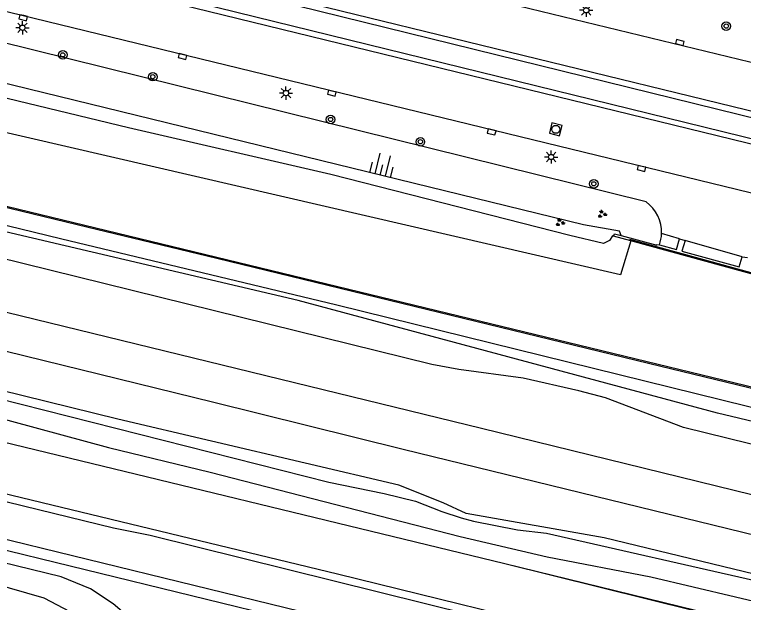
# Model space of a CAD drawing. Extents: x 125000 to 129004, y 397500 to 399008.
# Drawn here: x 126672.9 to 126741.5, y 398605.2 to 398660.6 of the extents above; entities that cross this region are included whole.
import ezdxf

# ---------------------------------------------------------------- set-up
doc = ezdxf.new("R2010")
doc.units = 0
for name, color, linetype in [('gg-afsc-hekwerk', 7, 'Continuous'), ('gg-aspt-spoorlijn', 7, 'Continuous'), ('gg-knt-BGT kruinlijn', 7, 'Continuous'), ('gg-knt-bovenkant onderkant talud', 7, 'Continuous'), ('gg-knt-verharding', 7, 'Continuous'), ('gg-kntw-beschoeiing', 7, 'Continuous'), ('gg-kntw-bovenkant insteek waterloop', 7, 'Continuous'), ('gg-kntw-waterlijn', 7, 'Continuous'), ('gg-kwrk-kunstwerk', 7, 'Continuous'), ('gt-grn-groengrens', 7, 'Continuous'), ('gt-symb-boom', 7, 'Continuous'), ('gt-symb-groenvak', 7, 'Continuous'), ('gt-symb-kolk', 7, 'Continuous'), ('gt-symb-lichtmast', 7, 'Continuous'), ('gt-symb-rioolschacht', 7, 'Continuous'), ('gt-symb-talud symbool', 7, 'Continuous'), ('gx-grn-maaiveld', 7, 'Continuous')]:
    doc.layers.add(name, color=color, linetype=linetype)

# ---------------------------------------------------------------- blocks, each defined once
blk = doc.blocks.new('gt0-LMAST')
at = {"layer": 'gt-symb-lichtmast'}
for p, q in [((-0.182, 0.173), (-0.447, 0.438)), ((-0.005, 0.246), (-0.005, 0.621)), ((0.172, 0.173), (0.437, 0.438)), ((-0.255, -0.004), (-0.63, -0.004)), ((-0.182, -0.181), (-0.447, -0.446)), ((-0.005, -0.254), (-0.005, -0.629)), ((0.437, -0.446), (0.172, -0.181)), ((0.245, -0.004), (0.62, -0.004))]:
    blk.add_line(p, q, dxfattribs=at)
blk.add_circle((-0.005, -0.004), 0.25, dxfattribs=at)
blk = doc.blocks.new('gt0-KOLK')
at = {"layer": 'gt-symb-kolk'}
blk.add_lwpolyline([(0, 0), (0.375, 0), (0.375, 0.4), (-0.375, 0.4), (-0.375, 0), (0, 0)], dxfattribs=at)
blk = doc.blocks.new('gt0-BOOM')
at = {"layer": 'gt-symb-boom'}
for radius in [0.4, 0.2]:
    blk.add_circle((0, 0), radius, dxfattribs=at)
blk = doc.blocks.new('gt0-TALUD_1')
at = {"layer": 'gt-symb-talud symbool'}
for p, q in [((-1, -1), (-1, 0)), ((-0.5, -2), (-0.5, 0)), ((0, -1), (0, 0)), ((0.5, -2), (0.5, 0)), ((1, -1), (1, 0))]:
    blk.add_line(p, q, dxfattribs=at)
blk = doc.blocks.new('gt0-RS')
at = {"layer": 'gt-symb-rioolschacht'}
blk.add_lwpolyline([(-0.5, -0.5), (0.5, -0.5), (0.5, 0.5), (-0.5, 0.5)], close=True, dxfattribs=at)
blk.add_circle((0, 0), 0.375, dxfattribs=at)
blk = doc.blocks.new('gt0-GRVAK')
at = {"layer": 'gt-symb-groenvak'}
for p, q in [((-0.11, 0.189), (-0.228, 0.24)), ((-0.182, 0.153), (0.088, 0.153)), ((-0.091, 0.211), (-0.156, 0.322)), ((-0.047, 0.214), (-0.047, 0.393)), ((-0.004, 0.211), (0.061, 0.322)), ((0.015, 0.189), (0.133, 0.24)), ((0.262, -0.052), (0.197, 0.059)), ((0.305, -0.049), (0.305, 0.13)), ((0.349, -0.052), (0.414, 0.059)), ((-0.245, -0.228), (-0.363, -0.177)), ((-0.318, -0.264), (-0.047, -0.264)), ((-0.226, -0.206), (-0.291, -0.095)), ((-0.183, -0.203), (-0.183, -0.024)), ((-0.139, -0.206), (-0.074, -0.095)), ((-0.12, -0.228), (-0.002, -0.177)), ((0.243, -0.074), (0.125, -0.023)), ((0.17, -0.11), (0.441, -0.11)), ((0.368, -0.074), (0.486, -0.023))]:
    blk.add_line(p, q, dxfattribs=at)

msp = doc.modelspace()

# ---------------------------------------------------------------- linework, layer by layer
at = {"layer": 'gg-afsc-hekwerk'}
for points in [[(126908.682, 398585.125), (126856.586, 398597.634), (126827.135, 398604.767), (126787.714, 398614.331), (126733.698, 398627.441), (126691.929, 398637.587), (126679.678, 398640.546), (126655.053, 398646.523), (126637.868, 398650.63), (126610.866, 398657.208), (126596.097, 398660.814), (126583.85, 398663.768), (126576.511, 398665.578), (126515.106, 398680.471), (126478.281, 398689.433), (126382.649, 398712.624)], [(126945.191, 398578.865), (126941.155, 398577.304), (126856.586, 398597.634), (126827.135, 398604.767), (126787.714, 398614.331), (126733.698, 398627.441), (126691.929, 398637.587), (126679.678, 398640.546), (126655.053, 398646.523), (126637.868, 398650.63), (126610.866, 398657.208), (126596.097, 398660.814), (126583.85, 398663.768), (126576.511, 398665.578), (126515.106, 398680.471), (126478.281, 398689.433), (126382.649, 398712.624)], [(126940.304, 398557.446), (126936.567, 398555.946), (126917.248, 398560.73), (126904.597, 398563.825), (126899.09, 398565.16), (126880.395, 398569.39), (126871.244, 398571.606), (126843.113, 398578.463), (126834.208, 398580.63), (126815.394, 398585.233), (126798.941, 398589.25), (126780.443, 398593.783), (126766.856, 398597.149), (126719.035, 398608.855), (126669.566, 398620.853), (126627.707, 398631.15), (126610.862, 398635.296), (126560.721, 398647.519), (126548.679, 398650.481), (126533.314, 398654.267), (126513.26, 398659.192), (126493.962, 398663.952), (126437.616, 398677.701), (126422.794, 398681.33)]]:
    msp.add_lwpolyline(points, dxfattribs=at)
at = {"layer": 'gg-aspt-spoorlijn'}
for points in [[(126178.191, 398753.482), (126243.646, 398737.457), (126261.198, 398733.101), (126493.406, 398676.338), (126551.442, 398662.053), (126716.835, 398621.637), (126769.514, 398608.681), (126782.186, 398605.654), (126808.742, 398599.06), (126873.678, 398583.156), (126950.767, 398564.393)], [(126177.482, 398749.914), (126237.61, 398735.207), (126282.856, 398724.218), (126424.134, 398689.529), (126477.102, 398676.62), (126493.227, 398672.592), (126610.16, 398643.995), (126627.72, 398639.762), (126691.525, 398624.102), (126709.464, 398619.631), (126949.829, 398560.886)]]:
    msp.add_lwpolyline(points, dxfattribs=at)
at = {"layer": 'gg-knt-BGT kruinlijn'}
for p, q in [((126726.433, 398640.765), (126604.953, 398670.505)), ((126683.609, 398649.911), (126667.929, 398653.707)), ((126702.638, 398645.502), (126683.609, 398649.911)), ((126725.152, 398639.755), (126702.638, 398645.502)), ((126728.316, 398639.025), (126725.152, 398639.755)), ((126729.151, 398639.734), (126728.867, 398639.302)), ((126728.867, 398639.302), (126728.316, 398639.025)), ((126667.998, 398625.271), (126702.456, 398616.525)), ((126702.456, 398616.525), (126707.665, 398615.474)), ((126707.665, 398615.474), (126710.616, 398614.763)), ((126710.616, 398614.763), (126713.091, 398613.769)), ((126713.091, 398613.769), (126714.911, 398613.171)), ((126714.911, 398613.171), (126716.079, 398612.879)), ((126716.079, 398612.879), (126720.204, 398612.043)), ((126720.204, 398612.043), (126722.943, 398611.724)), ((126722.943, 398611.724), (126746.15, 398606.473))]:
    msp.add_line(p, q, dxfattribs=at)
msp.add_lwpolyline([(126729.985, 398639.757), (126729.816, 398640.176), (126726.433, 398640.765)], dxfattribs=at)
at = {"layer": 'gg-knt-bovenkant onderkant talud'}
msp.add_line((126732.32, 398642.95), (126603.685, 398674.802), dxfattribs=at)
for centre, radius, start, end in [((126730.214, 398640.072), 3.566, 357.94092, 53.80863), ((126730.223, 398640.068), 3.557, 340.59044, 358.00028)]:
    msp.add_arc(centre, radius, start, end, dxfattribs=at)
at = {"layer": 'gg-knt-verharding'}
for p, q in [((126622.017, 398685.46), (126801.181, 398641.683)), ((126914.975, 398609.236), (126626.946, 398679.652)), ((126914.285, 398606.278), (126626.325, 398676.72))]:
    msp.add_line(p, q, dxfattribs=at)
msp.add_lwpolyline([(126743.275, 398643.503), (126644.676, 398667.557), (126623.069, 398672.889)], dxfattribs=at)
at = {"layer": 'gg-kntw-beschoeiing'}
msp.add_lwpolyline([(126730.765, 398639.43), (126737.295, 398637.641), (126748.558, 398634.539), (126754.441, 398632.912), (126766.141, 398629.678), (126768.511, 398628.989)], dxfattribs=at)
at = {"layer": 'gg-kntw-bovenkant insteek waterloop'}
for points in [[(126884.78, 398555.055), (126883.859, 398556.325), (126882.317, 398558.95), (126881.397, 398561.406), (126880.656, 398563.893), (126880.292, 398564.441), (126879.702, 398564.704), (126835.226, 398575.342), (126811.696, 398581.072), (126777.541, 398589.594), (126703.282, 398607.867), (126666.097, 398616.844), (126628.82, 398626.095), (126585.331, 398636.579), (126532.543, 398649.474), (126439.89, 398672.318), (126413.91, 398678.645), (126371.611, 398689.132), (126335.87, 398697.677), (126320.19, 398701.725), (126299.052, 398706.82)], [(126659.461, 398613.222), (126869.682, 398561.793), (126871.414, 398561.355)]]:
    msp.add_lwpolyline(points, dxfattribs=at)
at = {"layer": 'gg-kntw-waterlijn'}
for points in [[(126883.756, 398554.584), (126880.055, 398560.293), (126879.898, 398563.062), (126879.574, 398563.639), (126797.66, 398583.721), (126685.639, 398611.52), (126682.195, 398612.211), (126648.017, 398620.572), (126585.914, 398635.811), (126503.077, 398656.117), (126501.543, 398656.238), (126379.063, 398686.457), (126319.783, 398700.897), (126277.973, 398711.201), (126206.215, 398728.88), (126204.896, 398727.907)], [(126659.699, 398614.193), (126869.923, 398562.763), (126871.783, 398562.293)]]:
    msp.add_lwpolyline(points, dxfattribs=at)
at = {"layer": 'gg-kwrk-kunstwerk'}
for p, q in [((126735.479, 398639.466), (126735.987, 398639.301)), ((126741.376, 398637.769), (126741.856, 398637.683))]:
    msp.add_line(p, q, dxfattribs=at)
for points in [[(126729.262, 398639.703), (126729.348, 398639.92), (126729.985, 398639.757)], [(126729.985, 398639.757), (126733.324, 398638.853), (126733.347, 398638.934), (126733.578, 398638.886)], [(126733.578, 398638.886), (126735.194, 398638.447), (126735.479, 398639.466)], [(126735.987, 398639.301), (126735.701, 398638.287), (126741.083, 398636.829), (126741.376, 398637.769)]]:
    msp.add_lwpolyline(points, dxfattribs=at)
at = {"layer": 'gt-grn-groengrens'}
for p, q in [((126735.479, 398639.466), (126733.778, 398639.944)), ((126741.376, 398637.769), (126735.987, 398639.301))]:
    msp.add_line(p, q, dxfattribs=at)
for points in [[(126743.117, 398648.639), (126617.865, 398679.44), (126618.385, 398681.423), (126743.161, 398650.663), (126890.984, 398614.472), (126890.501, 398612.757), (126743.117, 398648.639)], [(126686.829, 398601.086), (126686.71, 398601.196), (126682.165, 398605.078), (126680.031, 398606.481), (126677.259, 398607.61), (126447.199, 398663.906), (126441.156, 398663.817), (126431.621, 398662.572), (126425.661, 398661.08), (126423.684, 398661.001), (126421.639, 398661.453), (126402.312, 398666.071), (126399.561, 398667.314), (126397.23, 398669.459), (126394.183, 398671.219), (126391.793, 398671.729), (126378.802, 398671.135), (126378.013, 398671.207)], [(126773.078, 398575.692), (126772.714, 398575.693), (126767.898, 398576.266), (126764.456, 398578.907), (126761.613, 398582.701), (126758.956, 398584.991), (126756.107, 398585.866), (126748.331, 398586.321), (126739.237, 398586.802), (126717.432, 398586.804), (126707.301, 398587.939), (126696.721, 398589.98), (126690.71, 398594.153), (126684.226, 398599.621), (126680.546, 398603.044), (126675.671, 398605.629), (126664.429, 398608.843), (126661.857, 398608.801), (126659.813, 398606.858), (126656.462, 398600.788), (126655.717, 398597.777)]]:
    msp.add_lwpolyline(points, dxfattribs=at)
at = {"layer": 'gx-grn-maaiveld'}
for p, q in [((126729.262, 398639.703), (126729.151, 398639.734)), ((126730.87, 398639.261), (126729.262, 398639.703)), ((126749.881, 398634.037), (126730.87, 398639.261))]:
    msp.add_line(p, q, dxfattribs=at)
for points in [[(126908.682, 398585.125), (126607.764, 398658.104), (126256.414, 398744.44), (126250.039, 398745.963)], [(126730.87, 398639.261), (126729.913, 398636.067), (126617.866, 398662.026), (126543.353, 398680.525), (126475.43, 398697.109), (126355.09, 398727.053)], [(126945.927, 398557.564), (126940.252, 398557.417), (126936.408, 398555.941), (126907.634, 398563.051), (126876.581, 398570.191), (126834.489, 398580.656), (126763.757, 398597.745), (126719.035, 398608.855), (126669.566, 398620.853), (126626.549, 398631.511), (126534.826, 398653.762), (126386.268, 398690.139), (126340.179, 398701.514), (126290.598, 398713.583)], [(126402.229, 398706.918), (126472.698, 398689.698), (126563.997, 398667.117), (126677.201, 398639.47), (126703.206, 398633.249), (126770.848, 398616.537), (126923.017, 398580.27), (126936.934, 398577.042), (126937.441, 398576.318), (126937.267, 398575.928), (126936.947, 398575.778), (126936.077, 398575.795), (126929.997, 398577.192), (126865.823, 398592.781), (126858.567, 398594.62)], [(126858.567, 398594.62), (126855.761, 398595.557), (126851.028, 398596.414), (126845.51, 398597.641), (126739.049, 398623.035), (126699.561, 398633.66), (126630.673, 398649.797), (126535.347, 398673.269), (126517.497, 398677.814), (126400.313, 398706.597)], [(126926.607, 398575.107), (126853.499, 398593.377), (126828.542, 398599.363), (126818.325, 398601.534), (126806.296, 398604.428), (126784.785, 398609.943), (126776.843, 398611.961), (126763.355, 398615.027), (126750.376, 398618.119), (126735.857, 398621.691), (126728.493, 398624.484), (126725.994, 398625.15), (126720.736, 398626.32), (126714.697, 398627.152), (126712.162, 398627.614), (126668.535, 398638.389), (126659.6, 398641.019), (126653.814, 398642.515), (126639.243, 398645.479), (126620.47, 398649.785), (126593.29, 398656.778), (126590.138, 398657.944)], [(126824.227, 398587.919), (126786.989, 398596.902), (126783.052, 398597.082), (126779.68, 398598.769), (126776.048, 398599.753), (126728.365, 398611.31), (126715.399, 398613.591), (126713.236, 398614.605), (126709.042, 398616.241), (126682.611, 398622.473), (126658.134, 398628.505), (126654.224, 398629.174), (126652.698, 398629.091), (126651.673, 398629.224), (126650.37, 398629.604), (126648.474, 398630.419), (126646.939, 398631.237), (126633.37, 398634.472), (126586.896, 398646.009)], [(126590.088, 398642.505), (126595.519, 398641.3), (126602.09, 398639.696), (126612.965, 398637.249), (126626.164, 398634.129), (126631.624, 398632.531), (126636.218, 398631.482), (126643.282, 398629.657), (126646.96, 398628.34), (126648.663, 398627.59), (126650.415, 398627.134), (126658.303, 398625.576), (126670.374, 398622.864), (126681.717, 398619.816), (126691.29, 398617.478), (126714.826, 398611.427), (126723.001, 398609.505), (126732.774, 398607.618), (126756.679, 398601.972), (126774.214, 398597.69), (126778.915, 398596.466), (126788.117, 398593.84), (126800.554, 398591.07)]]:
    msp.add_lwpolyline(points, dxfattribs=at)

# ---------------------------------------------------------------- block references
at = {"layer": 'gt-symb-boom'}
for p in [(126739.864, 398659.483), (126677.415, 398656.775), (126685.891, 398654.72), (126702.623, 398650.691), (126711.077, 398648.593), (126727.401, 398644.635)]:
    msp.add_blockref('gt0-BOOM', p, dxfattribs=at)
at = {"layer": 'gt-symb-groenvak'}
for p in [(126728.174, 398641.777), (126724.211, 398640.99)]:
    msp.add_blockref('gt0-GRVAK', p, dxfattribs=at)
at = {"layer": 'gt-symb-kolk'}
for p, rotation in [((126673.748, 398660.47), 166.2835306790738), ((126735.439, 398657.748), -13.772145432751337), ((126688.738, 398656.815), 166.29711003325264), ((126702.789, 398653.367), 166.22785456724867), ((126717.83, 398649.714), 166.35276167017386), ((126731.943, 398646.275), 166.29711003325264)]:
    msp.add_blockref('gt0-KOLK', p, dxfattribs=dict(at, rotation=rotation))
at = {"layer": 'gt-symb-lichtmast'}
for p in [(126726.697, 398660.973), (126673.625, 398659.337), (126698.432, 398653.182), (126723.396, 398647.161)]:
    msp.add_blockref('gt0-LMAST', p, dxfattribs=at)
at = {"layer": 'gt-symb-rioolschacht', "rotation": -14.175142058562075}
msp.add_blockref('gt0-RS', (126723.822, 398649.763), dxfattribs=at)
at = {"layer": 'gt-symb-talud symbool', "xscale": 0.9997424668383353, "yscale": 0.9997424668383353, "rotation": 166.22785456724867}
msp.add_blockref('gt0-TALUD_1', (126707.262, 398645.458), dxfattribs=at)

doc.saveas('drawing.dxf')
